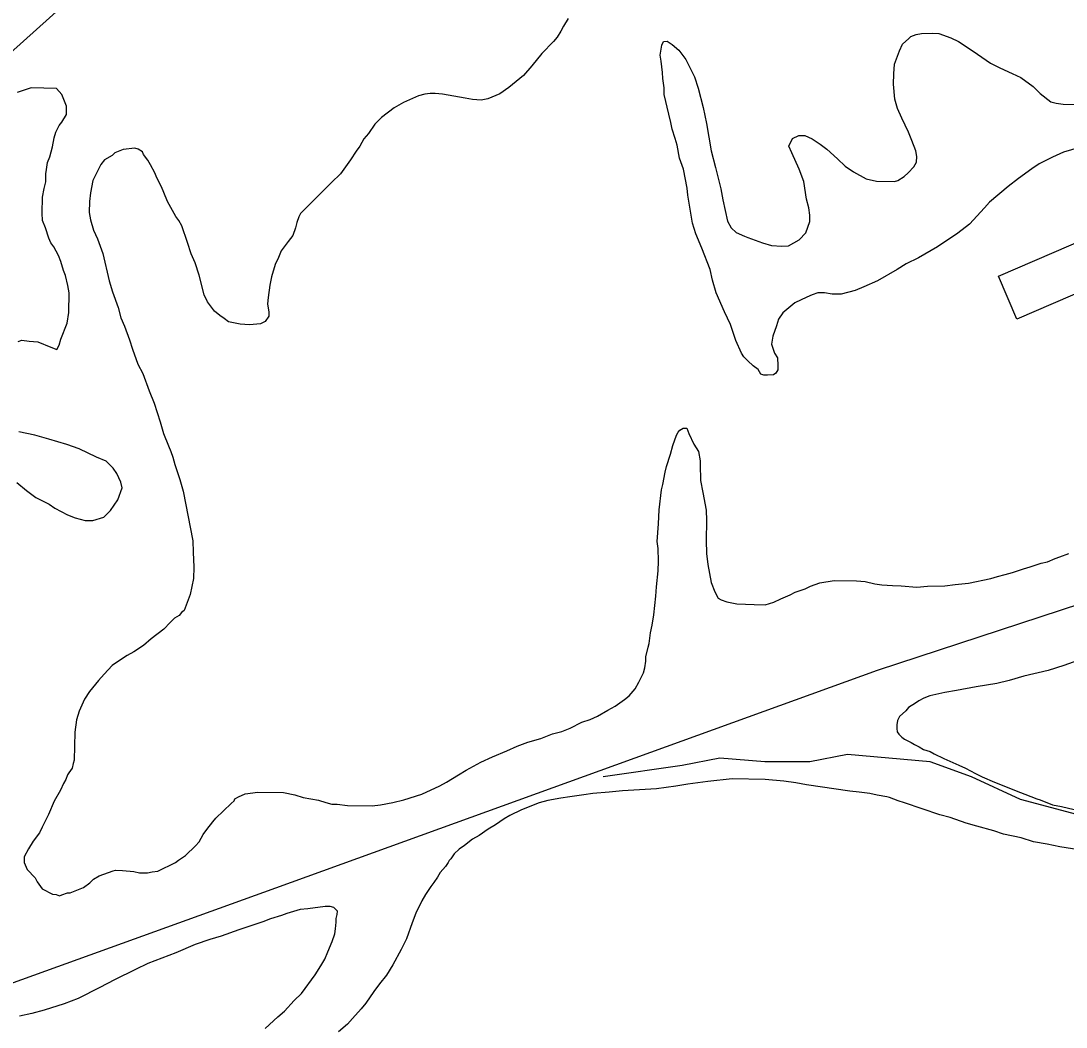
# Model space of a CAD drawing. Extents: x 3161564 to 3199464, y 849354 to 874788.
# Drawn here: x 3171139 to 3172127, y 861344 to 862295 of the extents above; entities that cross this region are included whole.
import ezdxf

# ---------------------------------------------------------------- set-up
doc = ezdxf.new("R2010")
doc.units = 0
for name, color, linetype in [('V-BLDG-OTLN', 7, 'Continuous'), ('V-SITE-VEGE', 7, 'Continuous'), ('V-TOPO-SHOR', 7, 'Continuous')]:
    doc.layers.add(name, color=color, linetype=linetype)

msp = doc.modelspace()

# ---------------------------------------------------------------- linework, layer by layer
at = {"layer": 'V-BLDG-OTLN'}
msp.add_lwpolyline([(3172063.32, 862053.29), (3172182.33, 862104.57), (3172199.78, 862064.07), (3172080.77, 862012.79)], close=True, dxfattribs=at)
at = {"layer": 'V-SITE-VEGE'}
for points in [[(3171656.72, 862296.94), (3171652.21, 862289.69), (3171649.68, 862284.86), (3171646.17, 862279.05), (3171642.68, 862275.2), (3171631.75, 862263.67), (3171622.28, 862252.11), (3171614.31, 862242.96), (3171600.45, 862231.47), (3171592.05, 862225.75), (3171580.74, 862221.06), (3171574.37, 862219.7), (3171566.08, 862220.33), (3171559.26, 862221.42), (3171537.84, 862225.2), (3171531.01, 862225.8), (3171526.13, 862225.88), (3171521.24, 862225.47), (3171515.35, 862223.62), (3171501.09, 862217.51), (3171492.21, 862212.29), (3171480.34, 862203.21), (3171473.88, 862196.97), (3171467.88, 862188.28), (3171463.4, 862182.98), (3171459.86, 862176.2), (3171456.37, 862171.38), (3171450.86, 862163.17), (3171441.36, 862150.14), (3171432.92, 862141.99), (3171403.62, 862112.69), (3171402.1, 862109.3), (3171400.06, 862103.96), (3171399, 862099.09), (3171396.44, 862091.81), (3171391.95, 862086.03), (3171385.45, 862077.34)], [(3171874.61, 862186.36), (3171880.47, 862186.26), (3171887.25, 862183.22), (3171894.98, 862178.2), (3171901.25, 862173.22), (3171911.35, 862164.26), (3171918.56, 862157.3), (3171926.29, 862151.8), (3171938.38, 862145.25), (3171948.11, 862143.13), (3171965.2, 862142.85), (3171968.14, 862143.78), (3171974.07, 862147.58), (3171978.03, 862150.94), (3171983.5, 862156.7), (3171986.01, 862161.05), (3171986.1, 862166.43), (3171985.21, 862171.81), (3171981.47, 862181.64), (3171978.19, 862189.51), (3171972.06, 862202.79), (3171967.82, 862211.66), (3171965.52, 862220.49), (3171964.29, 862234.67), (3171964.46, 862244.43), (3171965.1, 862253.7), (3171969.71, 862266.32), (3171972.74, 862272.61), (3171978.69, 862277.88), (3171980.67, 862279.8), (3171985.59, 862281.68), (3171990.49, 862282.57), (3172001.23, 862282.88), (3172007.09, 862282.78), (3172018.26, 862278.69), (3172025.52, 862275.15), (3172038.56, 862266.63), (3172043.39, 862263.13), (3172055.94, 862254.62), (3172064.65, 862250.08), (3172076.29, 862245), (3172084.52, 862240.96), (3172096.1, 862232.46), (3172102.83, 862226), (3172112.95, 862218.02), (3172117.81, 862216.96), (3172124.63, 862215.87), (3172143.67, 862215.55)], [(3172114.52, 862165.74), (3172101.72, 862159.61), (3172094.8, 862154.84), (3172082.44, 862145.77), (3172072.55, 862138.12), (3172054.72, 862123.28), (3172050.24, 862117.99), (3172035.82, 862102.6), (3172024.93, 862093.99), (3172005.67, 862081.13), (3171987.92, 862070.69), (3171976.11, 862065.02), (3171967.72, 862059.79), (3171948.98, 862048.88), (3171936.19, 862043.23), (3171927.83, 862039.95), (3171914.59, 862036.27), (3171906.28, 862036.41), (3171898.98, 862037.5), (3171892.63, 862037.61), (3171887.23, 862035.75), (3171882.31, 862033.39), (3171870.99, 862028.2), (3171859.6, 862018.63), (3171855.59, 862012.84), (3171853.54, 862006.52), (3171849.95, 861996.82), (3171848.85, 861989.02), (3171851.64, 861980.67), (3171854.5, 861976.23), (3171854.86, 861968.9), (3171854.8, 861965), (3171852.79, 861961.61), (3171850.81, 861960.18), (3171844.94, 861959.79), (3171841.53, 861959.85), (3171838.61, 861960.87), (3171836.25, 861965.3), (3171831.42, 861968.8), (3171826.61, 861973.28), (3171822.77, 861977.25), (3171820.39, 861980.71), (3171815.21, 861992.51), (3171810.1, 862007.74), (3171804.43, 862019.55), (3171796.44, 862037.75), (3171793.22, 862049.53), (3171790.95, 862059.82), (3171782.98, 862079.97), (3171777.34, 862093.25), (3171774.1, 862103.56), (3171769.66, 862130), (3171769.28, 862136.36), (3171765.67, 862154.49), (3171761.94, 862164.8), (3171759.7, 862177.05), (3171757.86, 862183.43), (3171755.07, 862192.26), (3171753.72, 862198.64), (3171751.89, 862206.48), (3171747.32, 862225.11), (3171747.43, 862231.46), (3171746.11, 862240.27), (3171745.71, 862245.65), (3171744.43, 862256.41), (3171743.55, 862262.29), (3171745.17, 862271.54), (3171746.69, 862274.93), (3171750.12, 862275.36), (3171754.95, 862272.35), (3171761.2, 862266.87), (3171767.89, 862257.97), (3171775.92, 862241.72), (3171779.65, 862230.92), (3171784.23, 862212.77), (3171787.39, 862197.58), (3171791.84, 862171.63), (3171795.97, 862155.93), (3171801.01, 862135.83), (3171802.79, 862125.54), (3171807.34, 862105.45), (3171810.65, 862099.04), (3171815.46, 862094.57), (3171823.21, 862091.02), (3171826.61, 862089.99), (3171840.2, 862084.88), (3171848.95, 862082.29), (3171858.7, 862081.64), (3171865.05, 862082.02), (3171874.92, 862087.71), (3171881.37, 862094.44), (3171884.97, 862105.12), (3171885.07, 862110.98), (3171884.21, 862117.83), (3171881.91, 862126.17), (3171879.26, 862142.82), (3171875.06, 862154.61), (3171867.99, 862169.87), (3171865.17, 862176.26), (3171868.71, 862183.53), (3171874.61, 862186.36)], [(3171136.94, 861991.65), (3171140.37, 861993.06), (3171147.19, 861991.97), (3171155.48, 861991.34), (3171167.61, 861986.26), (3171173.43, 861984.21), (3171175.45, 861988.08), (3171177.01, 861993.91), (3171183.12, 862008.95), (3171184.76, 862019.18), (3171185.07, 862037.73), (3171183.72, 862044.58), (3171181.43, 862053.9), (3171179.56, 862058.82), (3171177.26, 862067.16), (3171174.92, 862073.05), (3171170.66, 862080.94), (3171167.79, 862084.89), (3171165.91, 862089.32), (3171162.66, 862099.14), (3171159.84, 862106.02), (3171159.47, 862112.87), (3171159.72, 862128), (3171161.32, 862136.27), (3171162.9, 862142.6), (3171163.02, 862149.92), (3171163.58, 862154.3), (3171164.66, 862160.63), (3171166.71, 862165.97), (3171169.31, 862175.69), (3171170.91, 862183.97), (3171172.47, 862189.31), (3171175.5, 862195.61), (3171178, 862198.99), (3171182.52, 862206.24), (3171182.65, 862214.05), (3171177.94, 862224.87), (3171173.16, 862230.81), (3171149.24, 862231.21), (3171135.99, 862227.03)], [(3171385.45, 862077.34), (3171382.91, 862071.04), (3171379.86, 862064.25), (3171376.25, 862052.6), (3171374.65, 862044.81), (3171372.99, 862033.12), (3171372.41, 862027.27), (3171373.74, 862019.43), (3171373.68, 862015.53), (3171370.18, 862010.7), (3171365.74, 862008.34), (3171355.48, 862007.53), (3171346.7, 862008.17), (3171335.5, 862010.31), (3171331.64, 862013.3), (3171327.3, 862016.3), (3171322.48, 862020.29), (3171315.8, 862029.19), (3171312.48, 862035.59), (3171307.91, 862054.23), (3171304.2, 862066.01), (3171300.44, 862074.37), (3171296.71, 862085.18), (3171291.6, 862100.89), (3171288.75, 862105.82), (3171285.89, 862109.77), (3171277.83, 862124.07), (3171274.55, 862132.43), (3171272.2, 862137.84), (3171267.94, 862146.21), (3171266.07, 862151.12), (3171261.8, 862158.52), (3171259.44, 862162.96), (3171255.13, 862168.4), (3171254.2, 862170.86), (3171250.33, 862173.36), (3171246.93, 862174.4), (3171236.17, 862173.11), (3171228.3, 862169.82), (3171225.82, 862167.42), (3171218.42, 862163.15), (3171214.93, 862158.82), (3171210.88, 862150.58), (3171207.35, 862143.81), (3171205.21, 862132.12), (3171204.09, 862123.84), (3171203.92, 862113.59), (3171205.27, 862106.73), (3171208.03, 862096.92), (3171211.8, 862088.55), (3171216.94, 862074.79), (3171222.86, 862048.81), (3171226.1, 862038.5), (3171231.23, 862023.77), (3171233.99, 862013.96), (3171237.28, 862006.09), (3171241.95, 861993.32), (3171244.73, 861984.48), (3171249.87, 861970.23), (3171254.6, 861961.36), (3171260.68, 861945.15), (3171265.36, 861933.35), (3171270.92, 861915.68), (3171274.16, 861904.88), (3171278.85, 861893.08), (3171281.2, 861887.67), (3171283.06, 861882.27), (3171284.9, 861875.4), (3171289.55, 861861.16), (3171292.78, 861850.36), (3171301.76, 861803.34), (3171302.07, 861792.59), (3171302.81, 861778.42), (3171302.63, 861767.67), (3171299.45, 861752.59), (3171293.83, 861737.55), (3171291.35, 861735.64), (3171288.86, 861732.75), (3171284.43, 861730.38), (3171280.45, 861726.05), (3171274.49, 861719.8), (3171262.61, 861710.72), (3171255.18, 861704.5), (3171246.29, 861698.3), (3171239.89, 861694.99), (3171231.5, 861689.76), (3171225.57, 861685.46), (3171218.1, 861677.29), (3171212.64, 861671.52), (3171204.16, 861660.92), (3171199.64, 861653.67), (3171194.57, 861642.52), (3171191.99, 861634.26), (3171190.33, 861622.57), (3171189.89, 861596.21), (3171188.86, 861592.81), (3171187.81, 861588.43), (3171184.81, 861584.09), (3171183.31, 861582.16), (3171181.77, 861577.79), (3171179.75, 861573.92)], [(3172140.07, 862175.08), (3172124.85, 862170.45), (3172114.52, 862165.74)], [(3171135.68, 861858.36), (3171144.83, 861850.89), (3171153.51, 861844.39), (3171166.1, 861837.84), (3171171.41, 861834.33), (3171183.51, 861827.78), (3171190.79, 861825.21), (3171200.03, 861822.62), (3171207.35, 861822.5), (3171217.66, 861825.74), (3171224.11, 861831.98), (3171231.12, 861842.12), (3171235.21, 861853.28), (3171233.84, 861858.68), (3171230.07, 861867.04), (3171226.73, 861871.98), (3171220.01, 861878.44), (3171210.8, 861882.5), (3171194.32, 861890.1), (3171182.67, 861894.2), (3171165.66, 861899.37), (3171152.54, 861903.01), (3171137.46, 861906.19)], [(3171746.04, 861856.46), (3171748.19, 861868.14), (3171749.74, 861873.48), (3171753.35, 861885.14), (3171755.45, 861893.41), (3171759.03, 861903.12), (3171760.54, 861906.02), (3171762.04, 861907.95), (3171765.49, 861909.84), (3171768.91, 861909.79), (3171770.78, 861904.87), (3171775.49, 861894.54), (3171779.77, 861887.63), (3171781.57, 861878.81), (3171781.51, 861875.4), (3171781.75, 861860.25), (3171784, 861848.98), (3171787.14, 861832.33), (3171787.47, 861822.56), (3171787.15, 861803.52), (3171787.43, 861791.31), (3171788.73, 861781.03), (3171791.86, 861763.89), (3171795.13, 861755.04), (3171798.45, 861749.13), (3171801.35, 861747.61), (3171806.69, 861745.57), (3171815.94, 861743.95), (3171832.53, 861743.18), (3171842.78, 861743.01), (3171851.12, 861745.32), (3171857.52, 861748.63), (3171866.37, 861752.39), (3171871.3, 861754.75), (3171880.63, 861758.01), (3171885.56, 861760.37), (3171894.4, 861763.64), (3171908.11, 861765.85), (3171929.1, 861765.5), (3171937.39, 861764.87), (3171946.63, 861762.76), (3171952.96, 861761.68), (3171963.21, 861761.02), (3171971.51, 861760.88), (3171986.13, 861759.66), (3171996.4, 861760.47), (3172012.52, 861760.68), (3172022.31, 861761.99), (3172035.03, 861763.24), (3172056.1, 861767.77), (3172062.48, 861769.62), (3172069.83, 861771.45), (3172076.7, 861773.28), (3172087.02, 861777.02), (3172093.4, 861778.86), (3172103.71, 861782.11), (3172109.59, 861783.48), (3172116.97, 861786.77), (3172121.39, 861788.16), (3172129.74, 861791.44)], [(3171179.75, 861573.92), (3171176.72, 861567.62), (3171170.69, 861557.47), (3171165.6, 861544.86), (3171159.53, 861532.75), (3171157, 861527.42), (3171151.01, 861519.71), (3171146.5, 861512.46), (3171142.46, 861504.71), (3171142.37, 861499.34), (3171145.19, 861492.95), (3171152.87, 861485.01), (3171154.76, 861481.07), (3171159.54, 861474.64), (3171169.22, 861469.59), (3171172.63, 861469.05), (3171176.03, 861468.02), (3171178, 861468.96), (3171183.4, 861470.82), (3171185.84, 861470.78), (3171198.62, 861475.94), (3171204.56, 861480.23), (3171208.03, 861483.59), (3171213.46, 861486.92), (3171226.72, 861491.58), (3171228.68, 861492.04), (3171235.51, 861491.92), (3171246.24, 861490.77), (3171251.59, 861489.7), (3171258.91, 861489.58), (3171263.32, 861490.48), (3171268.71, 861491.37), (3171285.45, 861499.39), (3171288.42, 861501.78), (3171294.84, 861506.07), (3171304.27, 861515.19), (3171307.75, 861519.04), (3171311.77, 861525.81), (3171315.27, 861530.63), (3171320.76, 861537.86), (3171323.75, 861541.23), (3171338.14, 861555.15), (3171341.11, 861557.55), (3171341.63, 861559.49), (3171345.08, 861561.39), (3171351.48, 861564.21), (3171363.23, 861565.97), (3171387.64, 861565.56), (3171398.34, 861563.42), (3171406.11, 861560.85), (3171420.72, 861558.17), (3171427.52, 861556.1), (3171433.35, 861554.54), (3171438.23, 861554.46), (3171447.98, 861553.32), (3171471.41, 861552.93), (3171479.24, 861553.77), (3171491, 861556.02), (3171501.3, 861558.77), (3171518.47, 861563.86), (3171535.21, 861571.88), (3171541.61, 861575.19), (3171552.96, 861582.32), (3171560.36, 861586.59), (3171574.16, 861594.18), (3171584.99, 861599.37), (3171598.76, 861605), (3171608.59, 861609.23), (3171618.42, 861612.97), (3171630.69, 861616.67), (3171641.99, 861620.88), (3171650.82, 861623.17), (3171658.69, 861626.46), (3171669.53, 861632.14), (3171677.38, 861634.45), (3171684.27, 861637.75), (3171694.13, 861643.45), (3171701.03, 861647.23), (3171709.93, 861653.44), (3171714.38, 861656.78), (3171719.86, 861663.52), (3171723.39, 861669.81), (3171727.92, 861678.53), (3171728.98, 861683.39), (3171730.06, 861689.72), (3171730.13, 861693.63), (3171732.24, 861702.87), (3171733.27, 861706.27), (3171734.42, 861716.51), (3171736.01, 861723.8), (3171737.63, 861733.54), (3171739.39, 861751.09), (3171740.03, 861759.87), (3171741.75, 861774.98), (3171741.9, 861784.26), (3171741.61, 861795.98), (3171740.75, 861802.83), (3171742, 861819.41), (3171742.71, 861832.58), (3171744.98, 861851.59), (3171746.04, 861856.46)], [(3172147.15, 861693.49), (3172125.04, 861685.56), (3172110.31, 861680.92), (3172087.27, 861675.44), (3172073.53, 861671.28), (3172061.76, 861668.55), (3172042.18, 861665.45), (3172023.56, 861661.86), (3172012.79, 861660.09), (3171998.58, 861656.91), (3171992.68, 861654.56), (3171988.24, 861652.2), (3171984.78, 861649.81), (3171978.37, 861646.01), (3171975.87, 861642.64), (3171969.93, 861637.36), (3171967.91, 861633.49), (3171967.36, 861629.6), (3171967.3, 861626.18), (3171967.73, 861622.75), (3171969.16, 861620.78), (3171972.04, 861617.8), (3171974.45, 861615.8), (3171980.75, 861612.77), (3171984.13, 861610.76), (3171988.49, 861608.73), (3171992.36, 861606.23), (3171998.67, 861604.17), (3172002.55, 861602.15), (3172011.74, 861597.6), (3172025.81, 861591.51), (3172032.1, 861588.47), (3172041.78, 861583.43)], [(3171881.93, 861572.91), (3171871.7, 861574.55), (3171860.5, 861576.2), (3171842.95, 861577.96), (3171811.71, 861578.48), (3171788.71, 861575.94), (3171769.63, 861573.33), (3171758.37, 861571.56), (3171740.25, 861568.94), (3171707.99, 861567.03), (3171695.28, 861565.78), (3171680.12, 861564.57), (3171671.31, 861563.25), (3171658.09, 861561.52), (3171649.77, 861560.2), (3171637.52, 861557.96), (3171629.18, 861555.66), (3171612.47, 861549.1), (3171601.64, 861543.91), (3171596.21, 861540.58), (3171587.82, 861534.86), (3171580.92, 861531.07), (3171572.51, 861524.86), (3171566.11, 861521.55), (3171558.68, 861515.33), (3171553.74, 861512), (3171548.78, 861507.68), (3171545.78, 861502.85), (3171544.29, 861501.41), (3171543.28, 861499.47), (3171540.77, 861495.61), (3171535.79, 861489.83), (3171533.28, 861485.48), (3171529.78, 861480.65), (3171526.78, 861476.8), (3171521.77, 861469.07), (3171518.26, 861463.27), (3171512.69, 861451.64), (3171509.12, 861442.42), (3171503.98, 861427.37), (3171498.93, 861417.2), (3171490.87, 861402.69), (3171484.85, 861393.02), (3171478.37, 861384.83), (3171472.87, 861377.6), (3171465.36, 861366.49), (3171460.88, 861361.19), (3171452.92, 861352.05), (3171447.94, 861346.76), (3171439.52, 861339.58)], [(3172041.78, 861583.43), (3172048.08, 861580.39), (3172059.72, 861575.31), (3172068.45, 861571.75), (3172080.09, 861567.16), (3172088.34, 861564.09), (3172099.49, 861559.51), (3172102.9, 861558.48), (3172114.54, 861553.89), (3172122.81, 861552.28), (3172134.97, 861549.64)], [(3172139.22, 861511.48), (3172121.2, 861514.22), (3172109.52, 861516.86), (3172096.37, 861519.03), (3172084.71, 861522.64), (3172068.18, 861526.34), (3172058.95, 861529.42), (3172042.9, 861533.6), (3172032.7, 861536.7), (3172017.65, 861541.83), (3172007.93, 861544.44), (3171974.42, 861555.74), (3171968.6, 861557.79), (3171960.35, 861560.86), (3171957.92, 861561.39), (3171948.66, 861563.01), (3171941.85, 861564.59), (3171931.62, 861565.74), (3171922.85, 861566.86), (3171881.93, 861572.91)], [(3171370.23, 861342.69), (3171382.14, 861353.72), (3171388.58, 861358.98), (3171397.53, 861369.09), (3171404.48, 861375.81), (3171417.47, 861393.17), (3171422.98, 861401.87), (3171426.51, 861408.16), (3171429.55, 861414.94), (3171433.62, 861424.64), (3171436.19, 861431.92), (3171436.75, 861436.8), (3171437.35, 861443.14), (3171437.41, 861446.55), (3171438.45, 861450.44), (3171438.5, 861453.37), (3171435.14, 861456.85), (3171431.73, 861457.88), (3171426.85, 861457.96), (3171410.7, 861455.79), (3171403.36, 861454.93), (3171390.6, 861451.24), (3171385.69, 861449.37), (3171375.38, 861446.13), (3171368.01, 861443.32), (3171345.42, 861435.88), (3171328.72, 861429.82), (3171317.92, 861426.58), (3171304.17, 861421.93), (3171285.97, 861413.93), (3171259.44, 861404.12), (3171247.62, 861398.46), (3171227.93, 861388.53), (3171214.13, 861381.44), (3171193.45, 861371.04), (3171180.18, 861365.89), (3171161.52, 861359.85), (3171149.75, 861356.63), (3171137.99, 861354.39)]]:
    msp.add_lwpolyline(points, dxfattribs=at)
at = {"layer": 'V-TOPO-SHOR'}
for points in [[(3171391.59, 862656.45), (3171391.26, 862637.12), (3171378.11, 862598.67), (3171366.14, 862563.05), (3171355.34, 862529.11), (3171332.72, 862468.65), (3171315.23, 862442.79), (3171284.45, 862404.07), (3171234.81, 862359.98), (3171206.51, 862333.73), (3171129.73, 862264.51)], [(3171121.11, 861381.86), (3171380.36, 861475.63), (3171949, 861681.05), (3172430.41, 861839.04)], [(3172396.77, 861679.74), (3172336.38, 861612.24), (3172300.85, 861580.27), (3172272.43, 861562.5), (3172204.93, 861541.19), (3172137.42, 861544.74), (3172084.13, 861558.95), (3172037.95, 861580.27), (3171998.87, 861594.48), (3171920.71, 861601.58), (3171885.18, 861594.48), (3171842.55, 861594.48), (3171799.92, 861598.03), (3171764.39, 861590.92), (3171689.78, 861580.27)]]:
    msp.add_lwpolyline(points, dxfattribs=at)

doc.saveas('drawing.dxf')
